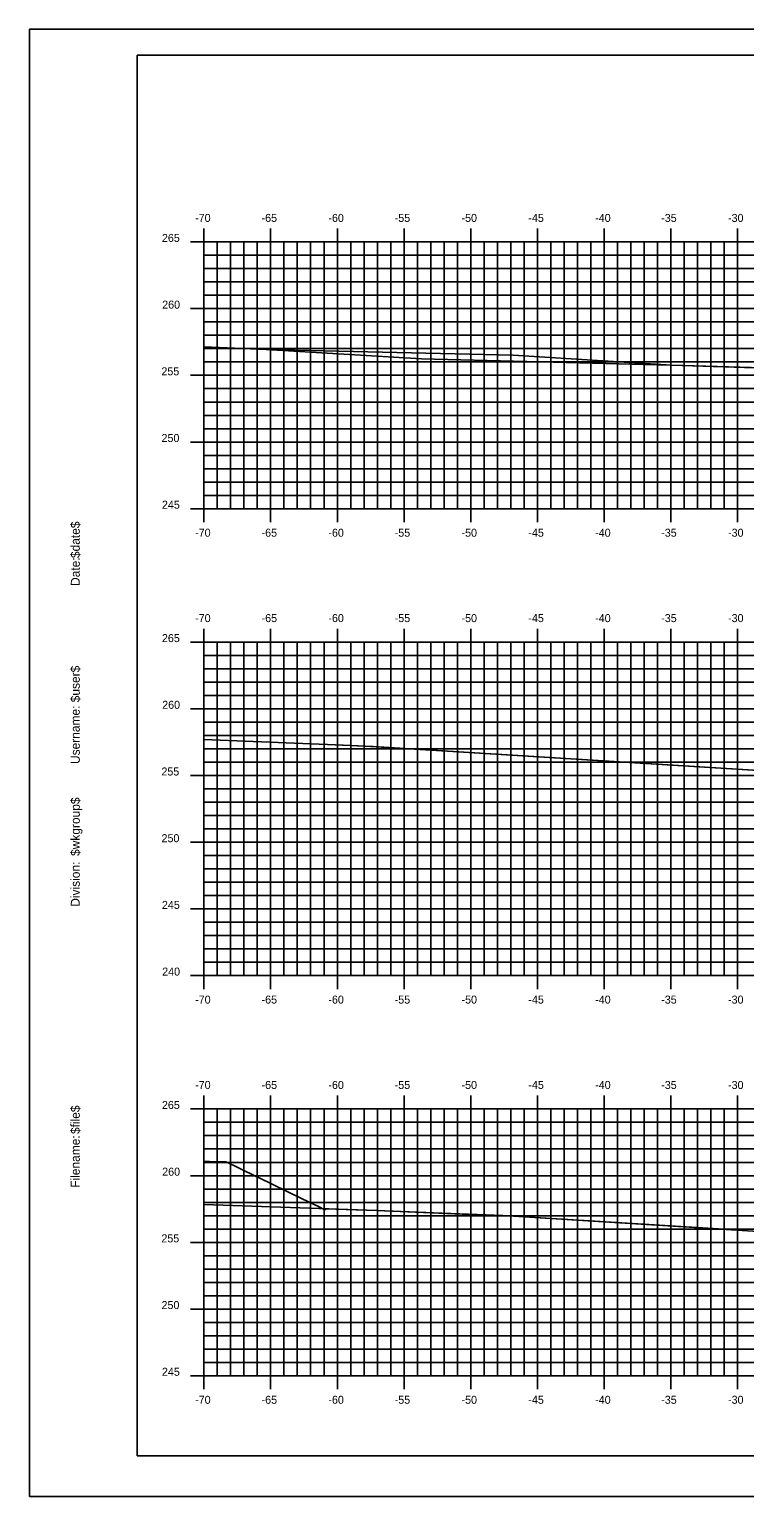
# Model space of a CAD drawing. Extents: x 1168600 to 1177589, y 610178 to 611246.
# Drawn here: x 1175102.3 to 1175155.9, y 610900.5 to 611010.5 of the extents above; entities that cross this region are included whole.
import ezdxf

# ---------------------------------------------------------------- set-up
doc = ezdxf.new("R2010")
doc.units = 0
for name, color, linetype in [('_Construction', 7, 'Continuous'), ('_Station Equation', 7, 'Continuous'), ('H_V ANNOTATION', 7, 'Continuous'), ('MAJOR', 7, 'Continuous'), ('MINOR', 7, 'Continuous')]:
    doc.layers.add(name, color=color, linetype=linetype)

msp = doc.modelspace()

# ---------------------------------------------------------------- linework, layer by layer
at = {"layer": '_Construction'}
for p, q in [((1175270.39, 611008.6), (1175110.39, 611008.6)), ((1175110.39, 611008.6), (1175110.39, 610903.6)), ((1175110.39, 610903.6), (1175270.39, 610903.6))]:
    msp.add_line(p, q, dxfattribs=at)
msp.add_lwpolyline([(1175102.3, 610900.54), (1175272.3, 610900.54), (1175272.3, 611010.54), (1175102.3, 611010.54)], close=True, dxfattribs=at)
at = {"layer": '_Station Equation'}
for points in [[(1175115.39, 610986.74), (1175120.05, 610986.53), (1175131.69, 610985.84), (1175150.44, 610985.36), (1175156.7, 610985.17), (1175156.75, 610985.17), (1175160.87, 610983.11), (1175166.39, 610985.87), (1175169.39, 610985.93), (1175185.39, 610986.41), (1175201.39, 610986.89), (1175204.39, 610986.83), (1175206.91, 610986.21), (1175209.42, 610985.58), (1175209.47, 610985.59), (1175210.13, 610985.77), (1175211.53, 610986.11), (1175212.09, 610986.24), (1175215.26, 610986.46)], [(1175115.39, 610986.74), (1175120.05, 610986.53), (1175138.57, 610986.1), (1175150.44, 610985.36), (1175170.09, 610984.78), (1175181.37, 610983.68), (1175185.9, 610982.35), (1175192.7, 610981.13), (1175192.93, 610981.09), (1175193.58, 610981.3), (1175202.62, 610983.76), (1175210.12, 610985.77), (1175211.93, 610986.21), (1175212.09, 610986.24), (1175215.26, 610986.46)], [(1175115.39, 610957.29), (1175124.66, 610956.92), (1175127.47, 610956.79), (1175128.07, 610956.78), (1175157.8, 610954.92), (1175159.09, 610954.88), (1175185.17, 610952.33), (1175195.71, 610949.24), (1175196.12, 610949.17), (1175196.64, 610949.08), (1175198.12, 610949.54), (1175201.13, 610950.36), (1175209.22, 610952.98), (1175214.96, 610954.41)], [(1175115.39, 610957.29), (1175124.66, 610956.92), (1175126.42, 610956.84), (1175127.47, 610956.79), (1175134.06, 610956.4), (1175156.94, 610954.97), (1175156.95, 610954.97), (1175157, 610954.97), (1175161.01, 610952.96), (1175166.39, 610955.65), (1175169.39, 610955.71), (1175185.39, 610956.02), (1175201.39, 610956.34), (1175204.39, 610956.28), (1175209.73, 610954.94), (1175213.41, 610954.02), (1175213.46, 610954.04), (1175214.96, 610954.41)], [(1175115.39, 610925.67), (1175115.8, 610925.66), (1175116.22, 610925.65), (1175117.02, 610925.63), (1175117.09, 610925.62), (1175117.15, 610925.59), (1175117.94, 610925.21), (1175118.37, 610925), (1175120.36, 610924.03), (1175120.51, 610923.96), (1175122.76, 610922.87), (1175123.97, 610922.28), (1175124.46, 610922.04), (1175124.47, 610922.04), (1175124.51, 610922.11), (1175128.35, 610921.98), (1175133.25, 610921.79), (1175136.51, 610921.66), (1175137.8, 610921.61), (1175144.29, 610921.21), (1175155.99, 610920.48)], [(1175115.39, 610922.43), (1175128.35, 610921.98), (1175136.5, 610921.63), (1175137.8, 610921.61), (1175168.1, 610919.72), (1175169.98, 610919.7), (1175198.39, 610918.02), (1175200.38, 610917.96), (1175201.71, 610917.55), (1175209.22, 610916.14), (1175223.41, 610919.05)]]:
    msp.add_lwpolyline(points, dxfattribs=at)
at = {"layer": 'MAJOR'}
for p, q in [((1175115.39, 610995.6), (1175115.39, 610994.6)), ((1175120.39, 610995.6), (1175120.39, 610994.6)), ((1175125.39, 610995.6), (1175125.39, 610994.6)), ((1175130.39, 610995.6), (1175130.39, 610994.6)), ((1175135.39, 610995.6), (1175135.39, 610994.6)), ((1175140.39, 610995.6), (1175140.39, 610994.6)), ((1175145.39, 610995.6), (1175145.39, 610994.6)), ((1175150.39, 610995.6), (1175150.39, 610994.6)), ((1175155.39, 610995.6), (1175155.39, 610994.6)), ((1175114.39, 610994.6), (1175115.39, 610994.6)), ((1175115.39, 610994.6), (1175255.39, 610994.6)), ((1175115.39, 610974.6), (1175115.39, 610994.6)), ((1175115.39, 610974.6), (1175115.39, 610994.6)), ((1175115.39, 610994.6), (1175255.39, 610994.6)), ((1175120.39, 610974.6), (1175120.39, 610994.6)), ((1175125.39, 610974.6), (1175125.39, 610994.6)), ((1175130.39, 610974.6), (1175130.39, 610994.6)), ((1175135.39, 610974.6), (1175135.39, 610994.6)), ((1175140.39, 610974.6), (1175140.39, 610994.6)), ((1175145.39, 610974.6), (1175145.39, 610994.6)), ((1175150.39, 610974.6), (1175150.39, 610994.6)), ((1175155.39, 610974.6), (1175155.39, 610994.6)), ((1175114.39, 610989.6), (1175115.39, 610989.6)), ((1175115.39, 610989.6), (1175255.39, 610989.6)), ((1175114.39, 610984.6), (1175115.39, 610984.6)), ((1175115.39, 610984.6), (1175255.39, 610984.6)), ((1175114.39, 610979.6), (1175115.39, 610979.6)), ((1175115.39, 610979.6), (1175255.39, 610979.6)), ((1175114.39, 610974.6), (1175115.39, 610974.6)), ((1175115.39, 610974.6), (1175255.39, 610974.6)), ((1175115.39, 610974.6), (1175255.39, 610974.6)), ((1175115.39, 610973.59), (1175115.39, 610974.6)), ((1175120.39, 610973.59), (1175120.39, 610974.6)), ((1175125.39, 610973.59), (1175125.39, 610974.6)), ((1175130.39, 610973.59), (1175130.39, 610974.6)), ((1175135.39, 610973.59), (1175135.39, 610974.6)), ((1175140.39, 610973.59), (1175140.39, 610974.6)), ((1175145.39, 610973.59), (1175145.39, 610974.6)), ((1175150.39, 610973.59), (1175150.39, 610974.6)), ((1175155.39, 610973.59), (1175155.39, 610974.6)), ((1175115.39, 610965.6), (1175115.39, 610964.6)), ((1175120.39, 610965.6), (1175120.39, 610964.6)), ((1175125.39, 610965.6), (1175125.39, 610964.6)), ((1175130.39, 610965.6), (1175130.39, 610964.6)), ((1175135.39, 610965.6), (1175135.39, 610964.6)), ((1175140.39, 610965.6), (1175140.39, 610964.6)), ((1175145.39, 610965.6), (1175145.39, 610964.6)), ((1175150.39, 610965.6), (1175150.39, 610964.6)), ((1175155.39, 610965.6), (1175155.39, 610964.6)), ((1175114.39, 610964.6), (1175115.39, 610964.6)), ((1175115.39, 610964.6), (1175255.39, 610964.6)), ((1175115.39, 610939.6), (1175115.39, 610964.6)), ((1175115.39, 610939.6), (1175115.39, 610964.6)), ((1175115.39, 610964.6), (1175255.39, 610964.6)), ((1175120.39, 610939.6), (1175120.39, 610964.6)), ((1175125.39, 610939.6), (1175125.39, 610964.6)), ((1175130.39, 610939.6), (1175130.39, 610964.6)), ((1175135.39, 610939.6), (1175135.39, 610964.6)), ((1175140.39, 610939.6), (1175140.39, 610964.6)), ((1175145.39, 610939.6), (1175145.39, 610964.6)), ((1175150.39, 610939.6), (1175150.39, 610964.6)), ((1175155.39, 610939.6), (1175155.39, 610964.6)), ((1175114.39, 610959.6), (1175115.39, 610959.6)), ((1175115.39, 610959.6), (1175255.39, 610959.6)), ((1175114.39, 610954.6), (1175115.39, 610954.6)), ((1175115.39, 610954.6), (1175255.39, 610954.6)), ((1175114.39, 610949.6), (1175115.39, 610949.6)), ((1175115.39, 610949.6), (1175255.39, 610949.6)), ((1175114.39, 610944.6), (1175115.39, 610944.6)), ((1175115.39, 610944.6), (1175255.39, 610944.6)), ((1175114.39, 610939.6), (1175115.39, 610939.6)), ((1175115.39, 610939.6), (1175255.39, 610939.6)), ((1175115.39, 610939.6), (1175255.39, 610939.6)), ((1175115.39, 610938.59), (1175115.39, 610939.6)), ((1175120.39, 610938.59), (1175120.39, 610939.6)), ((1175125.39, 610938.59), (1175125.39, 610939.6)), ((1175130.39, 610938.59), (1175130.39, 610939.6)), ((1175135.39, 610938.59), (1175135.39, 610939.6)), ((1175140.39, 610938.59), (1175140.39, 610939.6)), ((1175145.39, 610938.59), (1175145.39, 610939.6)), ((1175150.39, 610938.59), (1175150.39, 610939.6)), ((1175155.39, 610938.59), (1175155.39, 610939.6)), ((1175115.39, 610930.6), (1175115.39, 610929.6)), ((1175120.39, 610930.6), (1175120.39, 610929.6)), ((1175125.39, 610930.6), (1175125.39, 610929.6)), ((1175130.39, 610930.6), (1175130.39, 610929.6)), ((1175135.39, 610930.6), (1175135.39, 610929.6)), ((1175140.39, 610930.6), (1175140.39, 610929.6)), ((1175145.39, 610930.6), (1175145.39, 610929.6)), ((1175150.39, 610930.6), (1175150.39, 610929.6)), ((1175155.39, 610930.6), (1175155.39, 610929.6)), ((1175114.39, 610929.6), (1175115.39, 610929.6)), ((1175115.39, 610929.6), (1175255.39, 610929.6)), ((1175115.39, 610909.6), (1175115.39, 610929.6)), ((1175115.39, 610909.6), (1175115.39, 610929.6)), ((1175115.39, 610929.6), (1175255.39, 610929.6)), ((1175120.39, 610909.6), (1175120.39, 610929.6)), ((1175125.39, 610909.6), (1175125.39, 610929.6)), ((1175130.39, 610909.6), (1175130.39, 610929.6)), ((1175135.39, 610909.6), (1175135.39, 610929.6)), ((1175140.39, 610909.6), (1175140.39, 610929.6)), ((1175145.39, 610909.6), (1175145.39, 610929.6)), ((1175150.39, 610909.6), (1175150.39, 610929.6)), ((1175155.39, 610909.6), (1175155.39, 610929.6)), ((1175114.39, 610924.6), (1175115.39, 610924.6)), ((1175115.39, 610924.6), (1175255.39, 610924.6)), ((1175114.39, 610919.6), (1175115.39, 610919.6)), ((1175115.39, 610919.6), (1175255.39, 610919.6)), ((1175114.39, 610914.6), (1175115.39, 610914.6)), ((1175115.39, 610914.6), (1175255.39, 610914.6)), ((1175114.39, 610909.6), (1175115.39, 610909.6)), ((1175115.39, 610909.6), (1175255.39, 610909.6)), ((1175115.39, 610909.6), (1175255.39, 610909.6)), ((1175115.39, 610908.59), (1175115.39, 610909.6)), ((1175120.39, 610908.59), (1175120.39, 610909.6)), ((1175125.39, 610908.59), (1175125.39, 610909.6)), ((1175130.39, 610908.59), (1175130.39, 610909.6)), ((1175135.39, 610908.59), (1175135.39, 610909.6)), ((1175140.39, 610908.59), (1175140.39, 610909.6)), ((1175145.39, 610908.59), (1175145.39, 610909.6)), ((1175150.39, 610908.59), (1175150.39, 610909.6)), ((1175155.39, 610908.59), (1175155.39, 610909.6))]:
    msp.add_line(p, q, dxfattribs=at)
at = {"layer": 'MINOR'}
for p, q in [((1175116.39, 610974.6), (1175116.39, 610994.6)), ((1175117.39, 610974.6), (1175117.39, 610994.6)), ((1175118.39, 610974.6), (1175118.39, 610994.6)), ((1175119.39, 610974.6), (1175119.39, 610994.6)), ((1175121.39, 610974.6), (1175121.39, 610994.6)), ((1175122.39, 610974.6), (1175122.39, 610994.6)), ((1175123.39, 610974.6), (1175123.39, 610994.6)), ((1175124.39, 610974.6), (1175124.39, 610994.6)), ((1175126.39, 610974.6), (1175126.39, 610994.6)), ((1175127.39, 610974.6), (1175127.39, 610994.6)), ((1175128.39, 610974.6), (1175128.39, 610994.6)), ((1175129.39, 610974.6), (1175129.39, 610994.6)), ((1175131.39, 610974.6), (1175131.39, 610994.6)), ((1175132.39, 610974.6), (1175132.39, 610994.6)), ((1175133.39, 610974.6), (1175133.39, 610994.6)), ((1175134.39, 610974.6), (1175134.39, 610994.6)), ((1175136.39, 610974.6), (1175136.39, 610994.6)), ((1175137.39, 610974.6), (1175137.39, 610994.6)), ((1175138.39, 610974.6), (1175138.39, 610994.6)), ((1175139.39, 610974.6), (1175139.39, 610994.6)), ((1175141.39, 610974.6), (1175141.39, 610994.6)), ((1175142.39, 610974.6), (1175142.39, 610994.6)), ((1175143.39, 610974.6), (1175143.39, 610994.6)), ((1175144.39, 610974.6), (1175144.39, 610994.6)), ((1175146.39, 610974.6), (1175146.39, 610994.6)), ((1175147.39, 610974.6), (1175147.39, 610994.6)), ((1175148.39, 610974.6), (1175148.39, 610994.6)), ((1175149.39, 610974.6), (1175149.39, 610994.6)), ((1175151.39, 610974.6), (1175151.39, 610994.6)), ((1175152.39, 610974.6), (1175152.39, 610994.6)), ((1175153.39, 610974.6), (1175153.39, 610994.6)), ((1175154.39, 610974.6), (1175154.39, 610994.6)), ((1175115.39, 610993.6), (1175255.39, 610993.6)), ((1175115.39, 610993.6), (1175116.4, 610993.6)), ((1175115.39, 610992.6), (1175255.39, 610992.6)), ((1175115.39, 610992.6), (1175116.4, 610992.6)), ((1175115.39, 610991.6), (1175255.39, 610991.6)), ((1175115.39, 610991.6), (1175116.4, 610991.6)), ((1175115.39, 610990.6), (1175255.39, 610990.6)), ((1175115.39, 610990.6), (1175116.4, 610990.6)), ((1175115.39, 610988.6), (1175255.39, 610988.6)), ((1175115.39, 610988.6), (1175116.4, 610988.6)), ((1175115.39, 610987.6), (1175255.39, 610987.6)), ((1175115.39, 610987.6), (1175116.4, 610987.6)), ((1175115.39, 610986.6), (1175255.39, 610986.6)), ((1175115.39, 610986.6), (1175116.4, 610986.6)), ((1175115.39, 610985.6), (1175255.39, 610985.6)), ((1175115.39, 610985.6), (1175116.4, 610985.6)), ((1175115.39, 610983.6), (1175255.39, 610983.6)), ((1175115.39, 610983.6), (1175116.4, 610983.6)), ((1175115.39, 610982.6), (1175255.39, 610982.6)), ((1175115.39, 610982.6), (1175116.4, 610982.6)), ((1175115.39, 610981.6), (1175255.39, 610981.6)), ((1175115.39, 610981.6), (1175116.4, 610981.6)), ((1175115.39, 610980.6), (1175255.39, 610980.6)), ((1175115.39, 610980.6), (1175116.4, 610980.6)), ((1175115.39, 610978.6), (1175255.39, 610978.6)), ((1175115.39, 610978.6), (1175116.4, 610978.6)), ((1175115.39, 610977.6), (1175255.39, 610977.6)), ((1175115.39, 610977.6), (1175116.4, 610977.6)), ((1175115.39, 610976.6), (1175255.39, 610976.6)), ((1175115.39, 610976.6), (1175116.4, 610976.6)), ((1175115.39, 610975.6), (1175255.39, 610975.6)), ((1175115.39, 610975.6), (1175116.4, 610975.6)), ((1175116.39, 610939.6), (1175116.39, 610964.6)), ((1175117.39, 610939.6), (1175117.39, 610964.6)), ((1175118.39, 610939.6), (1175118.39, 610964.6)), ((1175119.39, 610939.6), (1175119.39, 610964.6)), ((1175121.39, 610939.6), (1175121.39, 610964.6)), ((1175122.39, 610939.6), (1175122.39, 610964.6)), ((1175123.39, 610939.6), (1175123.39, 610964.6)), ((1175124.39, 610939.6), (1175124.39, 610964.6)), ((1175126.39, 610939.6), (1175126.39, 610964.6)), ((1175127.39, 610939.6), (1175127.39, 610964.6)), ((1175128.39, 610939.6), (1175128.39, 610964.6)), ((1175129.39, 610939.6), (1175129.39, 610964.6)), ((1175131.39, 610939.6), (1175131.39, 610964.6)), ((1175132.39, 610939.6), (1175132.39, 610964.6)), ((1175133.39, 610939.6), (1175133.39, 610964.6)), ((1175134.39, 610939.6), (1175134.39, 610964.6)), ((1175136.39, 610939.6), (1175136.39, 610964.6)), ((1175137.39, 610939.6), (1175137.39, 610964.6)), ((1175138.39, 610939.6), (1175138.39, 610964.6)), ((1175139.39, 610939.6), (1175139.39, 610964.6)), ((1175141.39, 610939.6), (1175141.39, 610964.6)), ((1175142.39, 610939.6), (1175142.39, 610964.6)), ((1175143.39, 610939.6), (1175143.39, 610964.6)), ((1175144.39, 610939.6), (1175144.39, 610964.6)), ((1175146.39, 610939.6), (1175146.39, 610964.6)), ((1175147.39, 610939.6), (1175147.39, 610964.6)), ((1175148.39, 610939.6), (1175148.39, 610964.6)), ((1175149.39, 610939.6), (1175149.39, 610964.6)), ((1175151.39, 610939.6), (1175151.39, 610964.6)), ((1175152.39, 610939.6), (1175152.39, 610964.6)), ((1175153.39, 610939.6), (1175153.39, 610964.6)), ((1175154.39, 610939.6), (1175154.39, 610964.6)), ((1175115.39, 610963.6), (1175255.39, 610963.6)), ((1175115.39, 610963.6), (1175116.4, 610963.6)), ((1175115.39, 610962.6), (1175255.39, 610962.6)), ((1175115.39, 610962.6), (1175116.4, 610962.6)), ((1175115.39, 610961.6), (1175255.39, 610961.6)), ((1175115.39, 610961.6), (1175116.4, 610961.6)), ((1175115.39, 610960.6), (1175255.39, 610960.6)), ((1175115.39, 610960.6), (1175116.4, 610960.6)), ((1175115.39, 610958.6), (1175255.39, 610958.6)), ((1175115.39, 610958.6), (1175116.4, 610958.6)), ((1175115.39, 610957.6), (1175255.39, 610957.6)), ((1175115.39, 610957.6), (1175116.4, 610957.6)), ((1175115.39, 610956.6), (1175255.39, 610956.6)), ((1175115.39, 610956.6), (1175116.4, 610956.6)), ((1175115.39, 610955.6), (1175255.39, 610955.6)), ((1175115.39, 610955.6), (1175116.4, 610955.6)), ((1175115.39, 610953.6), (1175255.39, 610953.6)), ((1175115.39, 610953.6), (1175116.4, 610953.6)), ((1175115.39, 610952.6), (1175255.39, 610952.6)), ((1175115.39, 610952.6), (1175116.4, 610952.6)), ((1175115.39, 610951.6), (1175255.39, 610951.6)), ((1175115.39, 610951.6), (1175116.4, 610951.6)), ((1175115.39, 610950.6), (1175255.39, 610950.6)), ((1175115.39, 610950.6), (1175116.4, 610950.6)), ((1175115.39, 610948.6), (1175255.39, 610948.6)), ((1175115.39, 610948.6), (1175116.4, 610948.6)), ((1175115.39, 610947.6), (1175255.39, 610947.6)), ((1175115.39, 610947.6), (1175116.4, 610947.6)), ((1175115.39, 610946.6), (1175255.39, 610946.6)), ((1175115.39, 610946.6), (1175116.4, 610946.6)), ((1175115.39, 610945.6), (1175255.39, 610945.6)), ((1175115.39, 610945.6), (1175116.4, 610945.6)), ((1175115.39, 610943.6), (1175255.39, 610943.6)), ((1175115.39, 610943.6), (1175116.4, 610943.6)), ((1175115.39, 610942.6), (1175255.39, 610942.6)), ((1175115.39, 610942.6), (1175116.4, 610942.6)), ((1175115.39, 610941.6), (1175255.39, 610941.6)), ((1175115.39, 610941.6), (1175116.4, 610941.6)), ((1175115.39, 610940.6), (1175255.39, 610940.6)), ((1175115.39, 610940.6), (1175116.4, 610940.6)), ((1175116.39, 610909.6), (1175116.39, 610929.6)), ((1175117.39, 610909.6), (1175117.39, 610929.6)), ((1175118.39, 610909.6), (1175118.39, 610929.6)), ((1175119.39, 610909.6), (1175119.39, 610929.6)), ((1175121.39, 610909.6), (1175121.39, 610929.6)), ((1175122.39, 610909.6), (1175122.39, 610929.6)), ((1175123.39, 610909.6), (1175123.39, 610929.6)), ((1175124.39, 610909.6), (1175124.39, 610929.6)), ((1175126.39, 610909.6), (1175126.39, 610929.6)), ((1175127.39, 610909.6), (1175127.39, 610929.6)), ((1175128.39, 610909.6), (1175128.39, 610929.6)), ((1175129.39, 610909.6), (1175129.39, 610929.6)), ((1175131.39, 610909.6), (1175131.39, 610929.6)), ((1175132.39, 610909.6), (1175132.39, 610929.6)), ((1175133.39, 610909.6), (1175133.39, 610929.6)), ((1175134.39, 610909.6), (1175134.39, 610929.6)), ((1175136.39, 610909.6), (1175136.39, 610929.6)), ((1175137.39, 610909.6), (1175137.39, 610929.6)), ((1175138.39, 610909.6), (1175138.39, 610929.6)), ((1175139.39, 610909.6), (1175139.39, 610929.6)), ((1175141.39, 610909.6), (1175141.39, 610929.6)), ((1175142.39, 610909.6), (1175142.39, 610929.6)), ((1175143.39, 610909.6), (1175143.39, 610929.6)), ((1175144.39, 610909.6), (1175144.39, 610929.6)), ((1175146.39, 610909.6), (1175146.39, 610929.6)), ((1175147.39, 610909.6), (1175147.39, 610929.6)), ((1175148.39, 610909.6), (1175148.39, 610929.6)), ((1175149.39, 610909.6), (1175149.39, 610929.6)), ((1175151.39, 610909.6), (1175151.39, 610929.6)), ((1175152.39, 610909.6), (1175152.39, 610929.6)), ((1175153.39, 610909.6), (1175153.39, 610929.6)), ((1175154.39, 610909.6), (1175154.39, 610929.6)), ((1175115.39, 610928.6), (1175255.39, 610928.6)), ((1175115.39, 610928.6), (1175116.4, 610928.6)), ((1175115.39, 610927.6), (1175255.39, 610927.6)), ((1175115.39, 610927.6), (1175116.4, 610927.6)), ((1175115.39, 610926.6), (1175255.39, 610926.6)), ((1175115.39, 610926.6), (1175116.4, 610926.6)), ((1175115.39, 610925.6), (1175255.39, 610925.6)), ((1175115.39, 610925.6), (1175116.4, 610925.6)), ((1175115.39, 610923.6), (1175255.39, 610923.6)), ((1175115.39, 610923.6), (1175116.4, 610923.6)), ((1175115.39, 610922.6), (1175255.39, 610922.6)), ((1175115.39, 610922.6), (1175116.4, 610922.6)), ((1175115.39, 610921.6), (1175255.39, 610921.6)), ((1175115.39, 610921.6), (1175116.4, 610921.6)), ((1175115.39, 610920.6), (1175255.39, 610920.6)), ((1175115.39, 610920.6), (1175116.4, 610920.6)), ((1175115.39, 610918.6), (1175255.39, 610918.6)), ((1175115.39, 610918.6), (1175116.4, 610918.6)), ((1175115.39, 610917.6), (1175255.39, 610917.6)), ((1175115.39, 610917.6), (1175116.4, 610917.6)), ((1175115.39, 610916.6), (1175255.39, 610916.6)), ((1175115.39, 610916.6), (1175116.4, 610916.6)), ((1175115.39, 610915.6), (1175255.39, 610915.6)), ((1175115.39, 610915.6), (1175116.4, 610915.6)), ((1175115.39, 610913.6), (1175255.39, 610913.6)), ((1175115.39, 610913.6), (1175116.4, 610913.6)), ((1175115.39, 610912.6), (1175255.39, 610912.6)), ((1175115.39, 610912.6), (1175116.4, 610912.6)), ((1175115.39, 610911.6), (1175255.39, 610911.6)), ((1175115.39, 610911.6), (1175116.4, 610911.6)), ((1175115.39, 610910.6), (1175255.39, 610910.6)), ((1175115.39, 610910.6), (1175116.4, 610910.6))]:
    msp.add_line(p, q, dxfattribs=at)

# ---------------------------------------------------------------- texts
at = {"layer": '_Construction'}
for s, p in [('$date$', (1175106.08, 610970.9)), ('Date:', (1175106.08, 610968.81)), ('$user$', (1175106.08, 610960.09)), ('Username:', (1175106.08, 610955.46)), ('$wkgroup$', (1175106.08, 610948.57)), ('Division:', (1175106.08, 610944.76)), ('$file$', (1175106.08, 610927.72)), ('Filename:', (1175106.08, 610923.69))]:
    msp.add_text(s, height=0.67, rotation=90, dxfattribs=at).set_placement(p)
at = {"layer": 'H_V ANNOTATION'}
for s, p in [('-70', (1175114.73, 610996.1)), ('-65', (1175119.71, 610996.1)), ('-60', (1175124.72, 610996.1)), ('-55', (1175129.69, 610996.1)), ('-50', (1175134.7, 610996.1)), ('-45', (1175139.71, 610996.1)), ('-40', (1175144.72, 610996.1)), ('-35', (1175149.67, 610996.1)), ('-30', (1175154.68, 610996.1)), ('265', (1175112.24, 610994.6)), ('260', (1175112.26, 610989.6)), ('255', (1175112.2, 610984.6)), ('250', (1175112.21, 610979.6)), ('245', (1175112.24, 610974.6)), ('-70', (1175114.73, 610972.5)), ('-65', (1175119.71, 610972.5)), ('-60', (1175124.72, 610972.5)), ('-55', (1175129.69, 610972.5)), ('-50', (1175134.7, 610972.5)), ('-45', (1175139.71, 610972.5)), ('-40', (1175144.72, 610972.5)), ('-35', (1175149.67, 610972.5)), ('-30', (1175154.68, 610972.5)), ('-70', (1175114.73, 610966.1)), ('-65', (1175119.71, 610966.1)), ('-60', (1175124.72, 610966.1)), ('-55', (1175129.69, 610966.1)), ('-50', (1175134.7, 610966.1)), ('-45', (1175139.71, 610966.1)), ('-40', (1175144.72, 610966.1)), ('-35', (1175149.67, 610966.1)), ('-30', (1175154.68, 610966.1)), ('265', (1175112.24, 610964.6)), ('260', (1175112.26, 610959.6)), ('255', (1175112.2, 610954.6)), ('250', (1175112.21, 610949.6)), ('245', (1175112.24, 610944.6)), ('240', (1175112.26, 610939.6)), ('-70', (1175114.73, 610937.5)), ('-65', (1175119.71, 610937.5)), ('-60', (1175124.72, 610937.5)), ('-55', (1175129.69, 610937.5)), ('-50', (1175134.7, 610937.5)), ('-45', (1175139.71, 610937.5)), ('-40', (1175144.72, 610937.5)), ('-35', (1175149.67, 610937.5)), ('-30', (1175154.68, 610937.5)), ('-70', (1175114.73, 610931.1)), ('-65', (1175119.71, 610931.1)), ('-60', (1175124.72, 610931.1)), ('-55', (1175129.69, 610931.1)), ('-50', (1175134.7, 610931.1)), ('-45', (1175139.71, 610931.1)), ('-40', (1175144.72, 610931.1)), ('-35', (1175149.67, 610931.1)), ('-30', (1175154.68, 610931.1)), ('265', (1175112.24, 610929.6)), ('260', (1175112.26, 610924.6)), ('255', (1175112.2, 610919.6)), ('250', (1175112.21, 610914.6)), ('245', (1175112.24, 610909.6)), ('-70', (1175114.73, 610907.5)), ('-65', (1175119.71, 610907.5)), ('-60', (1175124.72, 610907.5)), ('-50', (1175134.7, 610907.5)), ('-40', (1175144.72, 610907.5)), ('-35', (1175149.67, 610907.5)), ('-30', (1175154.68, 610907.5)), ('-55', (1175129.69, 610907.5)), ('-45', (1175139.71, 610907.5))]:
    msp.add_text(s, height=0.6, dxfattribs=at).set_placement(p)

doc.saveas('drawing.dxf')
